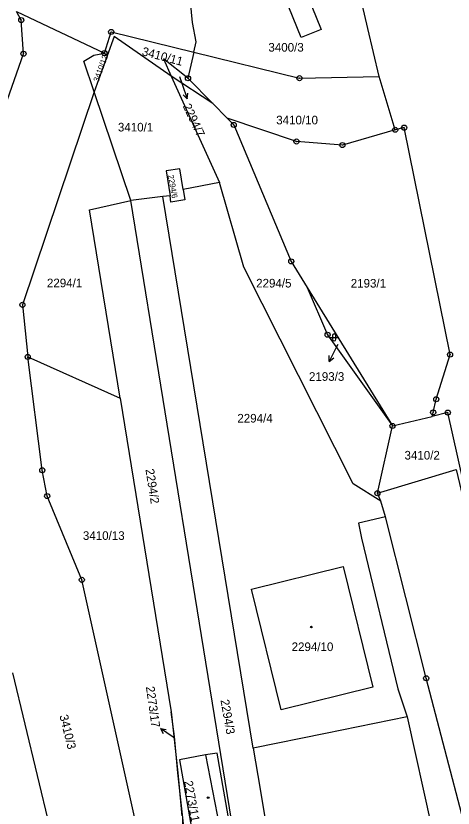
# Model space of a CAD drawing. Extents: x -733394 to -722299, y -1082822 to -1075049.
# Drawn here: x -728788.6 to -728702.5, y -1080111.4 to -1079955.3 of the extents above; entities that cross this region are included whole.
import ezdxf

# ---------------------------------------------------------------- set-up
doc = ezdxf.new("R2010")
doc.units = 0
for name, color, linetype in [('Hranice parcel', 7, 'Continuous'), ('Parcelní čísla', 7, 'Continuous'), ('Pop  PČ popisy', 7, 'Continuous'), ('Vnitřní kresba', 7, 'Continuous'), ('Značky bodu BP', 7, 'Continuous'), ('Značky budov', 7, 'Continuous'), ('Značky kultur', 7, 'Continuous')]:
    doc.layers.add(name, color=color, linetype=linetype)

msp = doc.modelspace()

# ---------------------------------------------------------------- linework, layer by layer
at = {"layer": 'Hranice parcel'}
for p, q in [((-728788.45, -1079954.46), (-728771.16, -1079962.68)), ((-728771.16, -1079962.68), (-728770.62, -1079963.2)), ((-728753.54, -1079962.51), (-728754.7, -1079967.65)), ((-728770.62, -1079963.2), (-728773.17, -1079970.28)), ((-728749.84, -1079972.62), (-728758, -1079967.22)), ((-728758, -1079967.22), (-728748.53, -1079988.2)), ((-728713.94, -1079977.79), (-728717.11, -1079967.3)), ((-728749.84, -1079972.62), (-728754.7, -1079967.65)), ((-728765.96, -1079991.74), (-728773.17, -1079970.28)), ((-728746.98, -1079975.53), (-728749.84, -1079972.62)), ((-728748.53, -1079988.2), (-728755.67, -1079989.56)), ((-728758.24, -1079990.78), (-728759.63, -1079990.95)), ((-728759.63, -1079990.95), (-728765.96, -1079991.74)), ((-728741.87, -1080099.63), (-728759.63, -1079990.95)), ((-728731.23, -1080008.83), (-728714.46, -1080036.13)), ((-728786.24, -1080022.54), (-728768.03, -1080030.65)), ((-728768.03, -1080030.65), (-728758.02, -1080092.45)), ((-728714.46, -1080036.13), (-728706.66, -1080034.26)), ((-728717.44, -1080049.39), (-728714.46, -1080036.13)), ((-728716.73, -1080050.97), (-728717.44, -1080049.39)), ((-728715.83, -1080054.04), (-728716.73, -1080050.97)), ((-728774.79, -1080144.43), (-728789.19, -1080084.77)), ((-728758.02, -1080092.45), (-728756.71, -1080104.45)), ((-728711.6, -1080093.48), (-728696.79, -1080159.78)), ((-728749.67, -1080168.84), (-728756.71, -1080104.45))]:
    msp.add_line(p, q, dxfattribs=at)
for points in [[(-728753.54, -1079962.51), (-728753.07, -1079960.43), (-728753.83, -1079956.63), (-728754.78, -1079946.41), (-728804.73, -1079932.26)], [(-728717.11, -1079967.3), (-728719.33, -1079957.84), (-728720.41, -1079953.02), (-728721.35, -1079948.8), (-728721.39, -1079948.62), (-728731.41, -1079949.08), (-728731.52, -1079949.05), (-728732.2, -1079948.89)], [(-728802.13, -1080015.68), (-728799.93, -1079999.41), (-728787.07, -1079962.8), (-728787.51, -1079956.17), (-728788.45, -1079954.46)], [(-728771.16, -1079962.68), (-728769.81, -1079958.51), (-728753.54, -1079962.51)], [(-728758, -1079967.22), (-728769.25, -1079959.4), (-728770.62, -1079963.2)], [(-728773.17, -1079970.28), (-728775.19, -1079964.26), (-728773.24, -1079963.08), (-728771.16, -1079962.68)], [(-728753.54, -1079962.51), (-728732.79, -1079967.62), (-728717.11, -1079967.3)], [(-728754.7, -1079967.65), (-728759.55, -1079963.8), (-728758, -1079967.22)], [(-728773.17, -1079970.28), (-728787.28, -1080012.27), (-728786.24, -1080022.54)], [(-728713.94, -1079977.79), (-728724.33, -1079980.8), (-728733.37, -1079980.1), (-728746.98, -1079975.53)], [(-728746.98, -1079975.53), (-728745.7, -1079976.84), (-728734.37, -1080003.73), (-728731.23, -1080008.83)], [(-728706.66, -1080034.26), (-728706.46, -1080033.47), (-728705.85, -1080030.87), (-728703.13, -1080022.09), (-728712.17, -1079977.37), (-728713.94, -1079977.79)], [(-728755.67, -1079989.56), (-728756.3, -1079985.46), (-728759.01, -1079985.87), (-728758.24, -1079990.78)], [(-728716.73, -1080050.97), (-728722.2, -1080047.57), (-728743.7, -1080004.87), (-728748.53, -1079988.2)], [(-728755.67, -1079989.56), (-728755.35, -1079991.61), (-728758.05, -1079992.03), (-728758.24, -1079990.78)], [(-728768.03, -1080030.65), (-728774.07, -1079993.55), (-728765.96, -1079991.74)], [(-728737.42, -1080166.74), (-728745.68, -1080116.63), (-728765.96, -1079991.74)], [(-728731.23, -1080008.83), (-728727.22, -1080018.17), (-728714.46, -1080036.13)], [(-728748.16, -1080184.12), (-728749.41, -1080184.4), (-728775.59, -1080066.46), (-728782.41, -1080049.95), (-728783.38, -1080044.86), (-728786.24, -1080022.54)], [(-728699.52, -1080051.66), (-728703.58, -1080033.52), (-728706.66, -1080034.26)], [(-728717.44, -1080049.39), (-728701.93, -1080044.74), (-728686.59, -1080109.41)], [(-728715.83, -1080054.04), (-728721.14, -1080055.3), (-728720.58, -1080058.23), (-728713.38, -1080087.94), (-728711.6, -1080093.48)], [(-728690.16, -1080152.15), (-728696.72, -1080128.27), (-728707.84, -1080085.86), (-728715.83, -1080054.04)], [(-728718.32, -1080087.6), (-728736.4, -1080092.05), (-728742.23, -1080068.29), (-728724.15, -1080063.86), (-728718.32, -1080087.6)], [(-728756.71, -1080104.45), (-728757.37, -1080097.32), (-728758.02, -1080092.45)], [(-728711.6, -1080093.48), (-728727.64, -1080096.74), (-728741.87, -1080099.63)], [(-728741.87, -1080099.63), (-728740.52, -1080107.73), (-728733.91, -1080147.32), (-728730.95, -1080165.63)], [(-728753.56, -1080118), (-728748.14, -1080117.08), (-728746.17, -1080116.72), (-728748.96, -1080100.62), (-728751.24, -1080100.94), (-728756.35, -1080101.9), (-728753.56, -1080118)], [(-728756.71, -1080104.45), (-728750.38, -1080172.55), (-728748.16, -1080184.12)]]:
    msp.add_lwpolyline(points, dxfattribs=at)
at = {"layer": 'Pop  PČ popisy'}
for p, q in [((-728756.38, -1079967.27), (-728755.84, -1079968.83)), ((-728755.84, -1079968.83), (-728754.86, -1079971.67)), ((-728754.86, -1079971.67), (-728754.72, -1079970.56)), ((-728754.86, -1079971.67), (-728755.66, -1079970.88)), ((-728725.25, -1080020.07), (-728725.57, -1080020.71)), ((-728725.57, -1080020.71), (-728726.89, -1080023.41)), ((-728726.89, -1080023.41), (-728726.9, -1080022.29)), ((-728726.89, -1080023.41), (-728726, -1080022.73)), ((-728757.64, -1080097.48), (-728760.1, -1080095.76)), ((-728760.1, -1080095.76), (-728758.99, -1080095.92)), ((-728760.1, -1080095.76), (-728759.57, -1080096.74)), ((-728757.42, -1080097.63), (-728757.64, -1080097.48))]:
    msp.add_line(p, q, dxfattribs=at)
at = {"layer": 'Vnitřní kresba'}
for p, q in [((-728732.41, -1079959.6), (-728734.86, -1079953.66)), ((-728730.34, -1079953.48), (-728728.5, -1079958.02)), ((-728728.5, -1079958.02), (-728732.41, -1079959.6)), ((-728751.24, -1080100.94), (-728748.14, -1080117.08))]:
    msp.add_line(p, q, dxfattribs=at)
at = {"layer": 'Značky bodu BP'}
for centre, radius in [((-728787.51, -1079956.17), 0.5), ((-728787.51, -1079956.17), 0.0303), ((-728769.81, -1079958.51), 0.5), ((-728769.81, -1079958.51), 0.0303), ((-728787.07, -1079962.8), 0.5), ((-728787.07, -1079962.8), 0.0303), ((-728771.16, -1079962.68), 0.5), ((-728771.16, -1079962.68), 0.0303), ((-728754.7, -1079967.65), 0.5), ((-728732.79, -1079967.62), 0.5), ((-728754.7, -1079967.65), 0.0303), ((-728732.79, -1079967.62), 0.0303), ((-728745.7, -1079976.84), 0.5), ((-728745.7, -1079976.84), 0.0303), ((-728713.94, -1079977.79), 0.5), ((-728713.94, -1079977.79), 0.0303), ((-728712.17, -1079977.37), 0.5), ((-728712.17, -1079977.37), 0.0303), ((-728733.37, -1079980.1), 0.5), ((-728733.37, -1079980.1), 0.0303), ((-728724.33, -1079980.8), 0.5), ((-728724.33, -1079980.8), 0.0303), ((-728734.37, -1080003.73), 0.5), ((-728734.37, -1080003.73), 0.0303), ((-728787.28, -1080012.27), 0.5), ((-728787.28, -1080012.27), 0.0303), ((-728727.22, -1080018.17), 0.5), ((-728727.22, -1080018.17), 0.0303), ((-728786.24, -1080022.54), 0.5), ((-728703.13, -1080022.09), 0.5), ((-728703.13, -1080022.09), 0.0303), ((-728786.24, -1080022.54), 0.0303), ((-728705.85, -1080030.87), 0.5), ((-728705.85, -1080030.87), 0.0303), ((-728706.46, -1080033.47), 0.5), ((-728703.58, -1080033.52), 0.5), ((-728706.46, -1080033.47), 0.0303), ((-728703.58, -1080033.52), 0.0303), ((-728714.46, -1080036.13), 0.5), ((-728714.46, -1080036.13), 0.0303), ((-728783.38, -1080044.86), 0.5), ((-728783.38, -1080044.86), 0.0303), ((-728782.41, -1080049.95), 0.5), ((-728782.41, -1080049.95), 0.0303), ((-728717.44, -1080049.39), 0.5), ((-728717.44, -1080049.39), 0.0303), ((-728775.59, -1080066.46), 0.5), ((-728775.59, -1080066.46), 0.0303), ((-728707.84, -1080085.86), 0.5), ((-728707.84, -1080085.86), 0.0303)]:
    msp.add_circle(centre, radius, dxfattribs=at)
at = {"layer": 'Značky budov'}
for centre in [(-728730.43, -1080075.75), (-728750.73, -1080109.38)]:
    msp.add_circle(centre, 0.175, dxfattribs=at)
at = {"layer": 'Značky kultur'}
for p, q in [((-728726.63, -1080018.69), (-728725.23, -1080018.69)), ((-728726.28, -1080018.34), (-728726.28, -1080019.04)), ((-728725.58, -1080019.04), (-728725.58, -1080018.34))]:
    msp.add_line(p, q, dxfattribs=at)
for centre, start, end in [((-728725.93, -1080018.34), 0, 180), ((-728725.93, -1080019.04), 180, 359.9879)]:
    msp.add_arc(centre, 0.35, start, end, dxfattribs=at)

# ---------------------------------------------------------------- texts
at = {"layer": 'Parcelní čísla'}
for s, p in [('3400/3', (-728738.88, -1079962.39)), ('3410/10', (-728737.34, -1079976.72)), ('3410/1', (-728768.49, -1079978.12)), ('2294/1', (-728782.46, -1080008.82)), ('2294/5', (-728741.29, -1080008.86)), ('2193/1', (-728722.68, -1080008.88)), ('2193/3', (-728730.9, -1080027.25)), ('2294/4', (-728744.99, -1080035.47)), ('3410/2', (-728712.1, -1080042.76)), ('3410/13', (-728775.38, -1080058.59)), ('2294/10', (-728734.31, -1080080.49))]:
    msp.add_text(s, height=1.7, dxfattribs=at).set_placement(p)
for s, height, rotation, p in [('3410/11', 1.7, 345, (-728763.89, -1079963.08)), ('3410/12', 1.139, 70, (-728772.3, -1079968.47)), ('2294/7', 1.7, 295, (-728755.77, -1079973.1)), ('2294/6', 1.139, 280, (-728758.65, -1079986.77)), ('2294/2', 1.7, 279, (-728763.08, -1080044.71)), ('2273/17', 1.7, 278, (-728762.99, -1080087.54)), ('2294/3', 1.7, 280, (-728748.31, -1080090.17)), ('3410/3', 1.7, 284, (-728780.01, -1080093.23)), ('2273/11', 1.7, 280, (-728755.47, -1080106.16))]:
    msp.add_text(s, height=height, rotation=rotation, dxfattribs=at).set_placement(p)

doc.saveas('drawing.dxf')
